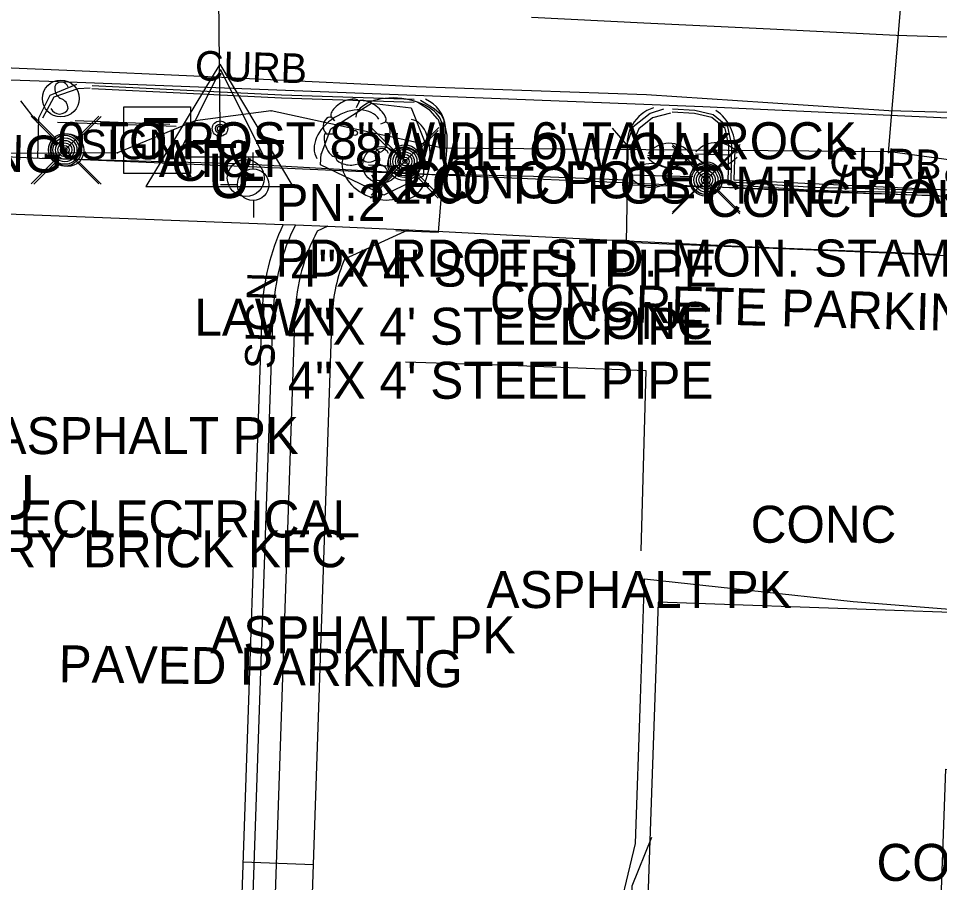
# Model space of a CAD drawing. Extents: x 978516 to 993312, y 1836504 to 1846212.
# Drawn here: x 992472.3 to 992596.9, y 1843027.5 to 1843144.4 of the extents above; entities that cross this region are included whole.
import ezdxf

# ---------------------------------------------------------------- set-up
doc = ezdxf.new("R2010")
doc.units = 0
for name, color, linetype in [('Default', 7, 'Continuous'), ('R_Proposed Road', 7, 'Continuous'), ('S_BASELINE', 7, 'Continuous'), ('S_BUILDING', 7, 'Continuous'), ('S_CAL_CORNER', 7, 'Continuous'), ('S_CURB', 7, 'Continuous'), ('S_CURB_ANNOT', 7, 'Continuous'), ('S_DRIVEWAY', 7, 'Continuous'), ('S_EDGE_PAVEMENT', 7, 'Continuous'), ('S_GAS_UTILITIES', 7, 'Continuous'), ('S_GAS_UTILITIES_ANNOT', 7, 'Continuous'), ('S_MISC_STRUCTURES_ANNOT', 7, 'Continuous'), ('S_PARKING', 7, 'Continuous'), ('S_PARKING_ANNOT', 7, 'Continuous'), ('S_PAVEMENT_CROWN', 7, 'Continuous'), ('S_PRIMARY_CTL', 7, 'Continuous'), ('S_PRIMARY_CTL_ANNOT', 7, 'Continuous'), ('S_SIDEWALK', 7, 'Continuous'), ('S_SIGN', 7, 'Continuous'), ('S_SIGN_ANNOT', 7, 'Continuous'), ('S_SURVEY_TEXT_ANNOT', 7, 'Continuous'), ('S_TELEPHONE_UTILITIES', 7, 'Continuous'), ('S_TELEPHONE_UTILITIES_ANNOT', 7, 'Continuous'), ('S_TREE', 7, 'Continuous'), ('S_TREE_ANNOT', 7, 'Continuous'), ('S_UNDERGROUND_CABLE_ANNOT', 7, 'Continuous'), ('S_UTILITY_POLE', 7, 'Continuous'), ('S_UTL_PT_SYM', 7, 'Continuous')]:
    doc.layers.add(name, color=color, linetype=linetype)

msp = doc.modelspace()

# ---------------------------------------------------------------- linework, layer by layer
at = {"layer": 'R_Proposed Road'}
for p, q in [((992514.18, 1843116.26), (992512.71, 1843115.59)), ((992525.07, 1843115.76), (992516.43, 1843111.79)), ((992499, 1842922), (992505.27, 1843104.69)), ((992500.5, 1842921.95), (992506.77, 1843104.64)), ((992503.5, 1842921.85), (992509.76, 1843104.54)), ((992508.5, 1842921.67), (992514.76, 1843104.37)), ((992512.21, 1843029.96), (992502.72, 1843030.29))]:
    msp.add_line(p, q, dxfattribs=at)
msp.add_lwpolyline([(992450.29, 1843118.73), (992460.58, 1843118.33), (992465.71, 1843118.13), (992467.35, 1843118.07), (992508.13, 1843116.49), (992509.77, 1843116.43), (992514.18, 1843116.26), (992525.07, 1843115.76)], dxfattribs=at)
for radius, start in [(30, 154.6785), (28.5, 153.3854), (25.5, 152.123), (20.5, 156.6364)]:
    msp.add_arc((992535.25, 1843103.66), radius, start, 178.0361, dxfattribs=at)
at = {"layer": 'S_BASELINE'}
msp.add_line((992491.43, 1843870.1), (992499.58, 1843129.46), dxfattribs=at)
at = {"layer": 'S_BUILDING'}
msp.add_lwpolyline([(992557.41, 1843025.49), (992597.02, 1843024.08), (992597.69, 1843042.88), (992598.96, 1843042.84), (992599.71, 1843064), (992558.83, 1843065.45)], close=True, dxfattribs=at)
at = {"layer": 'S_CAL_CORNER'}
for p, q in [((992499.67, 1843137.44), (992493.8, 1843125.63)), ((992499.67, 1843137.44), (992505.49, 1843125.63)), ((992493.8, 1843125.63), (992505.49, 1843125.63))]:
    msp.add_line(p, q, dxfattribs=at)
at = {"layer": 'S_CURB'}
for points in [[(992482.04, 1843134.94), (992480.37, 1843134.85), (992477.1, 1843133.71), (992475.6, 1843130.85)], [(992525.81, 1843133), (992507.89, 1843133.58), (992495.08, 1843134.21), (992482.27, 1843134.85)], [(992525.82, 1843133.4), (992507.9, 1843133.98), (992495.1, 1843134.61), (992482.29, 1843135.24)], [(992474.97, 1843130.23), (992472.67, 1843133.23)], [(992529.74, 1843128.58), (992529.14, 1843130.64), (992528.97, 1843130.77), (992527.99, 1843131.92), (992526.32, 1843132.97)], [(992595.54, 1843121.11), (992579.83, 1843121.49), (992568.7, 1843122.21), (992568.76, 1843127.24), (992568.22, 1843129.71), (992566.24, 1843131.31), (992563.79, 1843131.91), (992560.74, 1843132.07)], [(992560.46, 1843131.55), (992558.05, 1843130.91), (992556.2, 1843129.44), (992555.38, 1843127.47)], [(992595.53, 1843120.71), (992579.81, 1843121.09), (992568.29, 1843121.84), (992568.36, 1843127.19), (992567.86, 1843129.49), (992566.06, 1843130.95), (992563.73, 1843131.51), (992560.72, 1843131.67)], [(992555.21, 1843126.56), (992552.65, 1843129.52)], [(992529.51, 1843123.94), (992533.16, 1843126.21)]]:
    msp.add_lwpolyline(points, dxfattribs=at)
at = {"layer": 'S_DRIVEWAY'}
for points in [[(992480.17, 1843135.42), (992476.6, 1843133.93), (992475.05, 1843130.89), (992474.9, 1843125.55)], [(992559.53, 1843132.09), (992557.74, 1843131.51), (992555.38, 1843129.64), (992554.61, 1843127.49), (992554.49, 1843122.47), (992541.95, 1843122.99), (992529.97, 1843123.25), (992530.3, 1843127.06), (992530.29, 1843128.56), (992529.82, 1843130.71), (992529.51, 1843131.26), (992528.55, 1843132.15), (992526.67, 1843133.27)]]:
    msp.add_lwpolyline(points, dxfattribs=at)
at = {"layer": 'S_EDGE_PAVEMENT'}
for points in [[(992707.35, 1843125.78), (992701.75, 1843126.74), (992656.1, 1843128.26), (992618.45, 1843129.93), (992564.87, 1843132.38), (992526.03, 1843133.93), (992480.27, 1843135.67), (992440.46, 1843137.1), (992407.76, 1843138.17), (992403.97, 1843138.86), (992395.55, 1843135.25), (992359.37, 1843136.8), (992309.79, 1843138.8), (992273.44, 1843140.38), (992268.28, 1843140.52)], [(992816.58, 1843123.55), (992794.9, 1843124.23), (992773.22, 1843124.9), (992756.52, 1843125.76), (992739.82, 1843126.62), (992724.84, 1843126.89), (992709.85, 1843127.17), (992690.42, 1843128), (992670.99, 1843128.82), (992651.63, 1843129.78), (992632.27, 1843130.73), (992611.14, 1843131.29), (992590.01, 1843131.84), (992573.62, 1843132.94), (992557.24, 1843134.04), (992541.7, 1843134.57), (992526.16, 1843135.09), (992511.11, 1843135.82), (992496.06, 1843136.54), (992479.95, 1843137.25), (992463.84, 1843137.96), (992440.79, 1843138.45), (992421.98, 1843139.14), (992403.17, 1843139.83)]]:
    msp.add_lwpolyline(points, dxfattribs=at)
at = {"layer": 'S_GAS_UTILITIES'}
for p, q in [((992589.95, 1843126.23), (992592.55, 1843157.61)), ((992506.51, 1843131.87), (992496.22, 1843130.51)), ((992529.67, 1843126.82), (992506.51, 1843131.87)), ((992474.04, 1843122.01), (992483.19, 1843131.16)), ((992483.19, 1843122.01), (992474.04, 1843131.16)), ((992496.22, 1843130.51), (992485.74, 1843126.18)), ((992520.01, 1843120.45), (992529.15, 1843129.6)), ((992529.15, 1843120.45), (992520.01, 1843129.6)), ((992560.69, 1843117.94), (992569.83, 1843127.09)), ((992569.83, 1843117.94), (992560.69, 1843127.09)), ((992485.74, 1843126.18), (992425.39, 1843125.83)), ((992478.62, 1843126.59), (992478.62, 1843126.59)), ((992590.17, 1843126.3), (992529.67, 1843126.82)), ((992602.98, 1843124.54), (992590.17, 1843126.3)), ((992524.58, 1843125.03), (992524.58, 1843125.03)), ((992565.26, 1843122.52), (992565.26, 1843122.52))]:
    msp.add_line(p, q, dxfattribs=at)
for centre, radius in [((992478.63, 1843126.6), 2.21), ((992478.62, 1843126.59), 1.96), ((992478.62, 1843126.59), 1.63), ((992478.62, 1843126.59), 1.27), ((992478.62, 1843126.59), 0.943), ((992478.62, 1843126.59), 0.586), ((992524.59, 1843125.04), 2.21), ((992524.58, 1843125.03), 1.96), ((992478.62, 1843126.59), 0.274), ((992524.58, 1843125.03), 1.63), ((992524.58, 1843125.03), 1.27), ((992524.58, 1843125.03), 0.943), ((992524.58, 1843125.03), 0.586), ((992524.58, 1843125.03), 0.274), ((992565.27, 1843122.53), 2.21), ((992565.26, 1843122.52), 1.96), ((992565.26, 1843122.52), 1.63), ((992565.26, 1843122.52), 1.27), ((992565.26, 1843122.52), 0.943), ((992565.26, 1843122.52), 0.586), ((992565.26, 1843122.52), 0.274)]:
    msp.add_circle(centre, radius, dxfattribs=at)
at = {"layer": 'S_PARKING'}
for points in [[(992523.37, 1843115.69), (992529.11, 1843115.44), (992529.98, 1843125.9), (992530.08, 1843129.69)], [(992554.71, 1843126.46), (992554.49, 1843114.11), (992595.3, 1843112.42), (992608.66, 1843111.61), (992607.96, 1843086.22), (992607.59, 1843072.82)], [(992569.19, 1843126.66), (992569.04, 1843122.54), (992611.37, 1843120.55), (992611.6, 1843125.25)], [(992536.34, 1842990.59), (992536.1, 1843000.61), (992536.89, 1843008.22), (992549.88, 1843008.32), (992552.82, 1843020.58), (992555.75, 1843032.83), (992556.41, 1843052.37), (992556.97, 1843068.62), (992571.08, 1843067.08), (992585.19, 1843065.53), (992607.31, 1843063.76), (992608.03, 1843087.48), (992608.76, 1843111.19)], [(992524.64, 1843097.94), (992539.88, 1843097.42), (992557.15, 1843096.77), (992556.49, 1843072.38)], [(992554.79, 1843008.22), (992555.31, 1843027.1), (992557.94, 1843033.7)]]:
    msp.add_lwpolyline(points, dxfattribs=at)
for centre, radius, start, end in [((992525.61, 1843129.28), 4.49, 5.1919, 67.2868), ((992559.71, 1843127.41), 5.09, 107.7177, 190.8179), ((992563.19, 1843126.99), 6.01, 356.8649, 55.119)]:
    msp.add_arc(centre, radius, start, end, dxfattribs=at)
at = {"layer": 'S_PAVEMENT_CROWN'}
msp.add_lwpolyline([(992816.82, 1843134.01), (992794.91, 1843134.8), (992773.01, 1843135.58), (992757.47, 1843136.57), (992741.93, 1843137.55), (992726.08, 1843137.75), (992710.23, 1843137.94), (992690.89, 1843138.71), (992671.55, 1843139.48), (992651.27, 1843140.13), (992631, 1843140.78), (992610.98, 1843141.42), (992590.97, 1843142.06), (992573.93, 1843142.9), (992556.89, 1843143.73), (992541.67, 1843144.46)], dxfattribs=at)
at = {"layer": 'S_PRIMARY_CTL'}
for p, q in [((992499.58, 1843138.16), (992489.55, 1843121.65)), ((992499.58, 1843138.16), (992509.41, 1843121.65)), ((992489.55, 1843121.65), (992509.41, 1843121.65))]:
    msp.add_line(p, q, dxfattribs=at)
for radius in [1.04, 0.609, 0.344]:
    msp.add_circle((992499.58, 1843129.46), radius, dxfattribs=at)
at = {"layer": 'S_SIDEWALK'}
for points in [[(992409.73, 1843120.44), (992410.3, 1843127.99), (992425.39, 1843127.56), (992440.47, 1843127.14), (992457.83, 1843126.3), (992475.19, 1843125.46), (992488.59, 1843125.11), (992501.99, 1843124.76), (992515.72, 1843123.99), (992529.46, 1843123.22), (992542.25, 1843122.66), (992555.05, 1843122.11), (992568.47, 1843121.5), (992580.72, 1843120.9), (992596.8, 1843120.4)], [(992475.58, 1843125.51), (992501.51, 1843124.44), (992529.26, 1843123.2)], [(992555.01, 1843121.87), (992569.39, 1843121.48), (992612.99, 1843119.71), (992620.87, 1843119.47)], [(992525.07, 1843115.76), (992528.84, 1843115.58), (992541.72, 1843114.94), (992554.6, 1843114.31), (992571.51, 1843113.46), (992584.04, 1843112.97), (992596.56, 1843112.48)]]:
    msp.add_lwpolyline(points, dxfattribs=at)
at = {"layer": 'S_SIGN'}
for p, q in [((992477.62, 1843130.32), (992493.68, 1843129.8)), ((992523.15, 1843124.33), (992519.65, 1843124.53))]:
    msp.add_line(p, q, dxfattribs=at)
msp.add_lwpolyline([(992479.99, 1843130.54), (992492.78, 1843130.04)], dxfattribs=at)
for centre in [(992478.06, 1843133.53), (992521.36, 1843124.56)]:
    msp.add_circle(centre, 2.49, dxfattribs=at)
for centre, radius, start, end in [((992478.13, 1843134.8), 0.95, 16.5258, 156.8957), ((992478.74, 1843134.86), 1.5, 167.1196, 241.9813), ((992477.64, 1843132.19), 1.4, 358.6529, 73.7063), ((992477.9, 1843132.71), 1.28, 204.641, 335.359), ((992522.05, 1843125.88), 1.5, 167.1196, 241.9813), ((992521.43, 1843125.82), 0.95, 16.5258, 156.8957), ((992520.95, 1843123.21), 1.4, 358.6529, 73.7063), ((992521.21, 1843123.73), 1.28, 204.641, 335.359)]:
    msp.add_arc(centre, radius, start, end, dxfattribs=at)
at = {"layer": 'S_TELEPHONE_UTILITIES'}
msp.add_lwpolyline([(992486.59, 1843123.4), (992486.59, 1843132.4), (992495.59, 1843132.4), (992495.59, 1843123.4)], close=True, dxfattribs=at)
at = {"layer": 'S_TREE'}
for p, q in [((992518.38, 1843133.11), (992517.99, 1843132.26)), ((992514.58, 1843131.1), (992515.08, 1843130.52)), ((992521.94, 1843130.32), (992521.28, 1843130.05)), ((992513.92, 1843128.77), (992515.05, 1843128.77)), ((992515.08, 1843125.59), (992515.55, 1843126.29)), ((992518.77, 1843125.32), (992518.69, 1843126.1)), ((992521.17, 1843126.21), (992520.7, 1843126.64))]:
    msp.add_line(p, q, dxfattribs=at)
for points in [[(992513.24, 1843125.95), (992514.57, 1843129.45), (992520.04, 1843132.9), (992525.44, 1843132.26), (992527.37, 1843127.41), (992527.06, 1843123.02), (992521.72, 1843120.44), (992513.19, 1843124.54), (992513.24, 1843126.11)], [(992557.38, 1843125.84), (992561.98, 1843125.88)], [(992563.84, 1843126.05), (992568.44, 1843125.9)], [(992563.89, 1843125.77), (992563.99, 1843125.77)], [(992557.44, 1843125.57), (992557.54, 1843125.57)], [(992555.03, 1843123.21), (992563.48, 1843122.98)], [(992555.08, 1843122.93), (992555.18, 1843122.93)]]:
    msp.add_lwpolyline(points, dxfattribs=at)
msp.add_circle((992517.82, 1843128.87), 0.341, dxfattribs=at)
for centre, start, end in [((992560.28, 1843123.83), 39.6077, 141.2046), ((992566.66, 1843123.92), 37.3373, 138.9342), ((992566.73, 1843127.99), 217.3373, 318.9342), ((992557.86, 1843121.09), 37.647, 139.2439), ((992560.19, 1843127.9), 219.6077, 321.2046), ((992557.91, 1843125.17), 217.647, 319.2439)]:
    msp.add_arc(centre, 3.64, start, end, dxfattribs=at)
for centre, major_axis, ratio, start_param, end_param in [((992516.48, 1843132.07), (1.86, 1.08), 0.471018, 0, 3.141593), ((992523.77, 1843130.32), (-5.83, 0.7), 0.55008, 3.141593, 6.283185), ((992520.14, 1843131.75), (-1.81, 1.36), 0.405113, 3.141593, 6.283186), ((992516.87, 1843128.08), (-4.19, -2.65), 0.685311, 3.141593, 6.283185), ((992514.25, 1843129.95), (0.31, 1.03), 0.646762, 0, 3.141593), ((992525.09, 1843125.34), (0.38, 5.33), 0.540699, 3.141593, 6.283185), ((992521.49, 1843128.34), (0.46, 2.04), 0.482994, 3.141593, 6.283185), ((992514.55, 1843127.3), (-0.61, 1.6), 0.420543, 6.283185, 9.424777), ((992517.02, 1843125.52), (-1.83, 0.19), 0.529943, 0, 3.141593), ((992520.77, 1843123.54), (4.46, -2.15), 0.685311, 3.141593, 6.283185), ((992519.97, 1843125.82), (1.09, 0.46), 0.711534, 3.141592, 6.283185)]:
    msp.add_ellipse(centre, major_axis=major_axis, ratio=ratio, start_param=start_param, end_param=end_param, dxfattribs=at)
at = {"layer": 'S_UTILITY_POLE'}
for p, q in [((992477.38, 1843128.12), (992474.4, 1843131.1)), ((992480.56, 1843128.12), (992483.54, 1843131.1)), ((992522.9, 1843126.24), (992519.92, 1843129.22)), ((992526.08, 1843126.24), (992529.06, 1843129.22)), ((992502.93, 1843125.3), (992502.93, 1843127.78)), ((992563.75, 1843124.32), (992560.76, 1843127.31)), ((992566.92, 1843124.32), (992569.91, 1843127.31)), ((992504.06, 1843123.99), (992504.06, 1843126.24)), ((992477.38, 1843124.94), (992474.4, 1843121.96)), ((992480.56, 1843124.94), (992483.54, 1843121.96)), ((992522.9, 1843123.06), (992519.92, 1843120.07)), ((992526.08, 1843123.06), (992529.06, 1843120.07)), ((992501.97, 1843121.86), (992499.64, 1843121.86)), ((992563.75, 1843121.14), (992560.76, 1843118.16)), ((992566.92, 1843121.14), (992569.91, 1843118.16)), ((992504.14, 1843117.45), (992504.14, 1843119.77))]:
    msp.add_line(p, q, dxfattribs=at)
for centre, radius in [((992478.98, 1843126.54), 2.21), ((992524.5, 1843124.66), 2.21), ((992503.07, 1843122.78), 2.5), ((992565.34, 1843122.74), 2.21), ((992504.06, 1843121.88), 2.13)]:
    msp.add_circle(centre, radius, dxfattribs=at)
at = {"layer": 'S_UTL_PT_SYM'}
for points in [[(992506.51, 1843131.87), (992506.51, 1843131.92), (992506.51, 1843131.87), (992506.46, 1843131.87), (992506.51, 1843131.87), (992506.51, 1843131.82), (992506.51, 1843131.87), (992506.56, 1843131.87)], [(992496.22, 1843130.51), (992496.22, 1843130.56), (992496.22, 1843130.51), (992496.17, 1843130.51), (992496.22, 1843130.51), (992496.22, 1843130.46), (992496.22, 1843130.51), (992496.27, 1843130.51)], [(992485.74, 1843126.18), (992485.74, 1843126.23), (992485.74, 1843126.18), (992485.69, 1843126.18), (992485.74, 1843126.18), (992485.74, 1843126.13), (992485.74, 1843126.18), (992485.79, 1843126.18)], [(992529.67, 1843126.82), (992529.67, 1843126.87), (992529.67, 1843126.82), (992529.62, 1843126.82), (992529.67, 1843126.82), (992529.67, 1843126.77), (992529.67, 1843126.82), (992529.72, 1843126.82)], [(992589.95, 1843126.23), (992589.95, 1843126.28), (992589.95, 1843126.23), (992589.9, 1843126.23), (992589.95, 1843126.23), (992589.95, 1843126.18), (992589.95, 1843126.23), (992590, 1843126.23)], [(992590.17, 1843126.3), (992590.17, 1843126.35), (992590.17, 1843126.3), (992590.12, 1843126.3), (992590.17, 1843126.3), (992590.17, 1843126.25), (992590.17, 1843126.3), (992590.22, 1843126.3)]]:
    msp.add_lwpolyline(points, dxfattribs=at)

# ---------------------------------------------------------------- texts
at = {"layer": 'Default'}
for p in [(992497.95, 1843120.08), (992468.81, 1843076.65)]:
    msp.add_text('U', height=6, dxfattribs=at).set_placement(p)
at = {"layer": 'S_CURB_ANNOT'}
for p in [(992496.15, 1843135.99), (992581.91, 1843123)]:
    msp.add_text('CURB', height=4, rotation=358.4454, dxfattribs=at).set_placement(p)
at = {"layer": 'S_GAS_UTILITIES_ANNOT'}
for s, p in [('CONC POLE', (992524.58, 1843120.03)), ('CONC POLE/ ELECTRIC', (992565.26, 1843117.52))]:
    msp.add_text(s, height=5, dxfattribs=at).set_placement(p)
at = {"layer": 'S_MISC_STRUCTURES_ANNOT'}
for p in [(992509.18, 1843108.1), (992508.71, 1843100.25), (992508.74, 1843092.94)]:
    msp.add_text('4"X 4\' STEEL PIPE', height=5, dxfattribs=at).set_placement(p)
at = {"layer": 'S_PARKING_ANNOT'}
for s, rotation, p in [('CONCRETE PARKING', 358.4454, (992408.82, 1843125.33)), ('CONCRETE PARKING', 358.4454, (992536.01, 1843103.81)), ('PAVED PARKING', 359.2456, (992477.75, 1843054.63))]:
    msp.add_text(s, height=5.0005, rotation=rotation, dxfattribs=at).set_placement(p)
at = {"layer": 'S_PRIMARY_CTL'}
msp.add_text('CTL', height=5, dxfattribs=at).set_placement((992493, 1843122.39))
at = {"layer": 'S_PRIMARY_CTL_ANNOT'}
for s, p in [('PN:2', (992507.08, 1843116.96)), ('PD:ARDOT STD. MON. STAMPED PN:2', (992507.08, 1843109.46))]:
    msp.add_text(s, height=5, dxfattribs=at).set_placement(p)
at = {"layer": 'S_SIGN_ANNOT'}
for s, height, p in [('0 TO POST 8" WIDE 6\' TALL ROCK ', 5, (992477.62, 1843125.32)), ('SIGN', 4, (992480.73, 1843125.31)), ('KFC', 5, (992519.65, 1843119.53)), ('2.00 TO POST MTL/PLAS ELEC', 5, (992523.15, 1843119.33))]:
    msp.add_text(s, height=height, dxfattribs=at).set_placement(p)
msp.add_text('SIGN', height=4, rotation=88.4454, dxfattribs=at).set_placement((992506.93, 1843096.92))
at = {"layer": 'S_SURVEY_TEXT_ANNOT'}
for s, p in [('LAWN', (992496.11, 1843101.46)), ('CONC', (992546.41, 1843101.02)), ('ASPHALT PK', (992468.98, 1843085.46)), ('CONC', (992571.32, 1843073.48)), ('1 STORY BRICK KFC', (992450.6, 1843070.16)), ('ASPHALT PK', (992535.61, 1843064.65)), ('ASPHALT PK', (992498.27, 1843058.55)), ('CONC PAD', (992588.33, 1843027.77))]:
    msp.add_text(s, height=5, dxfattribs=at).set_placement(p)
at = {"layer": 'S_TELEPHONE_UTILITIES'}
msp.add_text('T', height=6, dxfattribs=at).set_placement((992489.15, 1843124.9))
at = {"layer": 'S_TELEPHONE_UTILITIES_ANNOT'}
msp.add_text('AT&T', height=5, dxfattribs=at).set_placement((992491.31, 1843122.92))
at = {"layer": 'S_TREE_ANNOT'}
msp.add_text('8" WILLOW OAK', height=5, dxfattribs=at).set_placement((992517.82, 1843123.87))
at = {"layer": 'S_UNDERGROUND_CABLE_ANNOT'}
msp.add_text('ECLECTRICAL', height=5, dxfattribs=at).set_placement((992472.43, 1843074.2))

doc.saveas('drawing.dxf')
